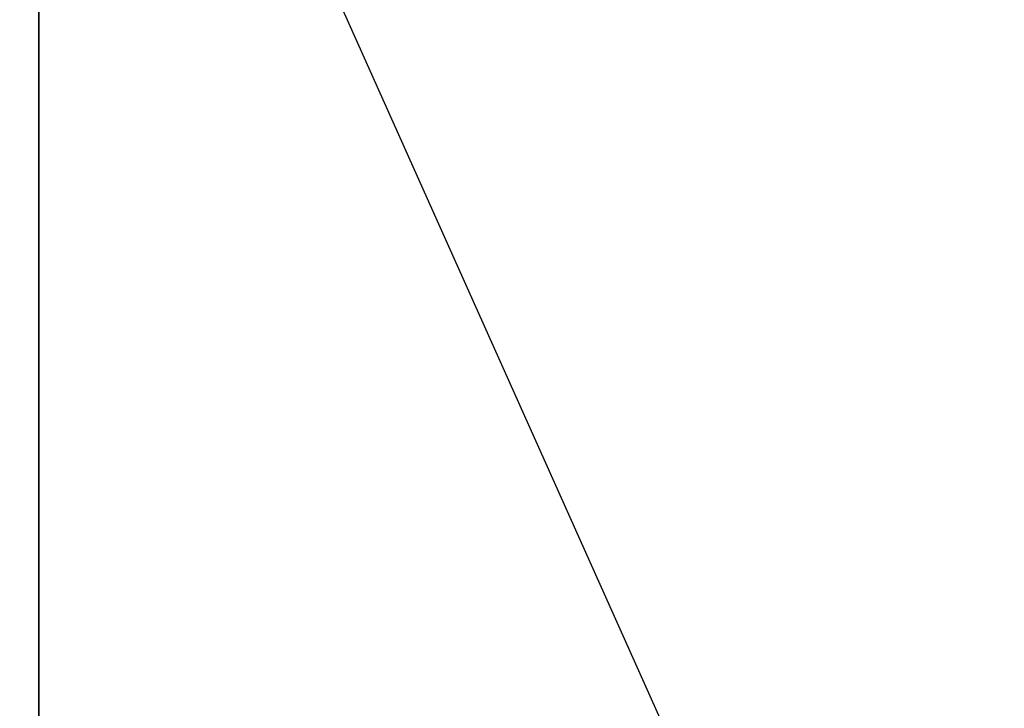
# Model space of a CAD drawing. Extents: x 0 to 80, y 0 to 80.
# Tile 636 of 656: x 10.0053 to 10.0497, y 35.3601 to 35.3912. Entities that reach past the tile are written whole.
import ezdxf

# ---------------------------------------------------------------- set-up
doc = ezdxf.new("R2010")
doc.units = 0
doc.header["$LTSCALE"] = 25.4
doc.layers.get('0').update_dxf_attribs({"color": 13, "linetype": 'CONTINUOUS'})

# ---------------------------------------------------------------- blocks, each defined once
blk = doc.blocks.new('ORBIT-I-KINKIET-20-7806-78')
at = {"color": 7}
for p, q in [((26.402742, 35.76836, 302.383881), (26.457474, 35.64608, 302.336853)), ((26.402742, 35.64608, 302.383881), (26.402742, 35.76836, 302.383881))]:
    blk.add_line(p, q, dxfattribs=at)
mesh = blk.add_polyface(dxfattribs=at)
corners = [(26.402742, 35.64608, 302.383881), (25.678438, 35.76836, 302.75235), (26.402742, 35.76836, 302.383881)]
mesh.append_faces([[corners[k] for k in face] for face in [(0, 1, 2)]], dxfattribs={"color": 7})
mesh = blk.add_polyface(dxfattribs=at)
corners = [(26.402742, 35.64608, 302.383881), (25.678438, 35.64608, 302.75235), (25.678438, 35.76836, 302.75235)]
mesh.append_faces([[corners[k] for k in face] for face in [(0, 1, 2)]], dxfattribs={"color": 7})
mesh = blk.add_polyface(dxfattribs=at)
corners = [(26.884285, 35.76836, 346.246277), (26.13513, 35.64608, 345.893158), (26.884285, 35.64608, 346.246277)]
mesh.append_faces([[corners[k] for k in face] for face in [(0, 1, 2)]], dxfattribs={"color": 7})
mesh = blk.add_polyface(dxfattribs=at)
corners = [(26.884285, 35.76836, 346.246277), (26.13513, 35.76836, 345.893158), (26.13513, 35.64608, 345.893158)]
mesh.append_faces([[corners[k] for k in face] for face in [(0, 1, 2)]], dxfattribs={"color": 7})

msp = doc.modelspace()

# ---------------------------------------------------------------- block references
at = {"color": 0}
msp.add_blockref('ORBIT-I-KINKIET-20-7806-78', (-16.396614, -0.346078, -57.5), dxfattribs=at)

doc.saveas('drawing.dxf')
